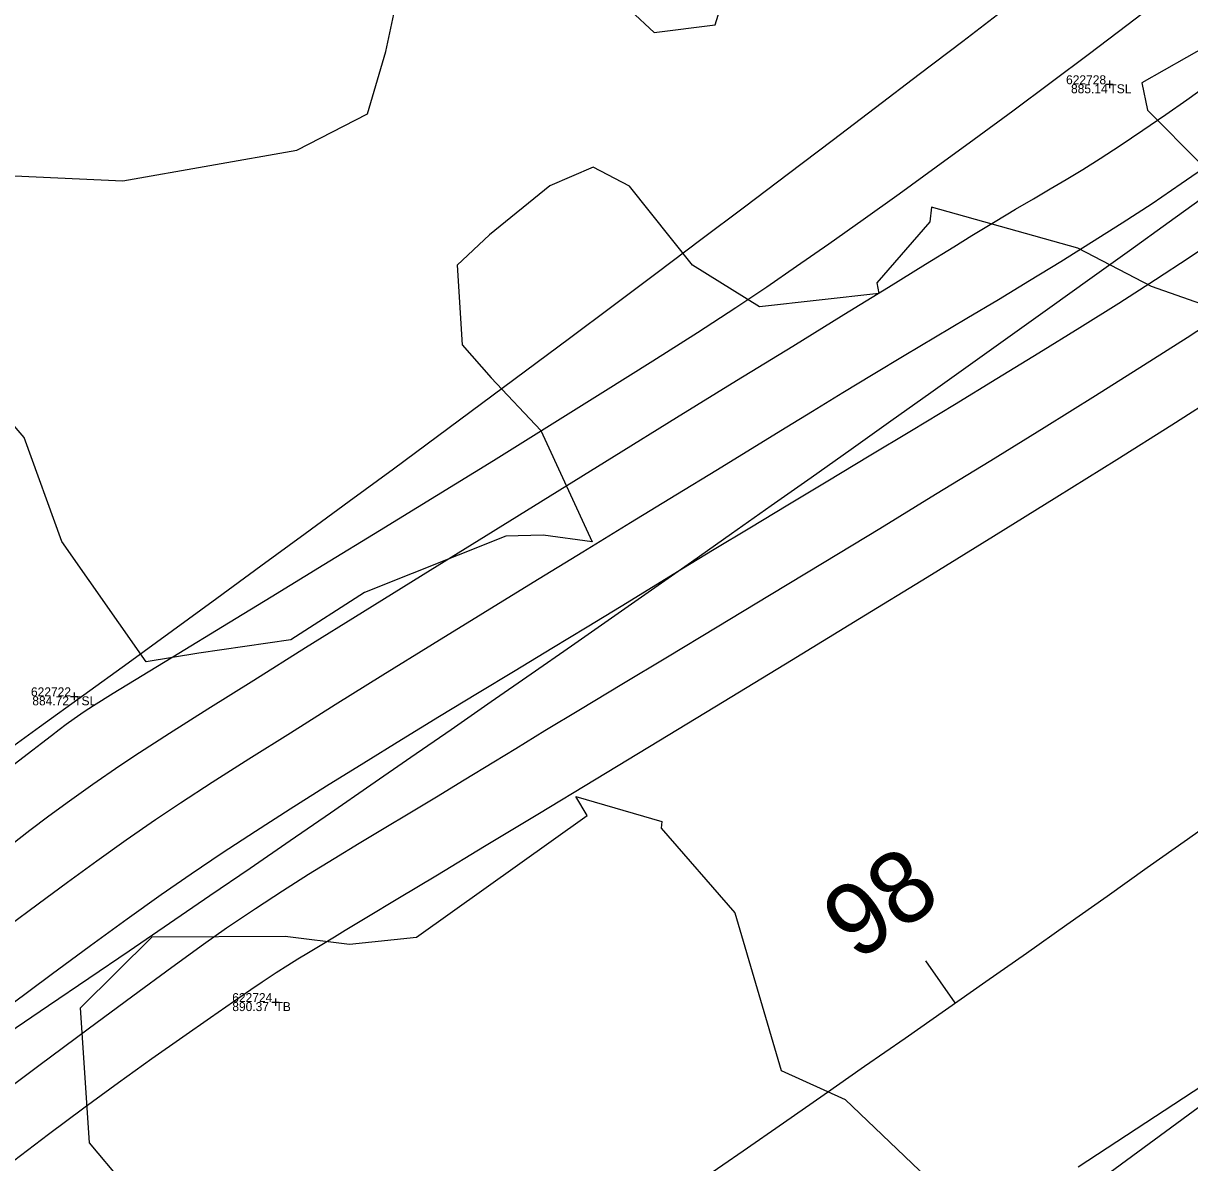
# Model space of a CAD drawing. Extents: x 1957117 to 1971063, y 701601 to 715861.
# Drawn here: x 1967157.53 to 1967203.04, y 709833.5 to 709877.94 of the extents above; entities that cross this region are included whole.
import ezdxf

# ---------------------------------------------------------------- set-up
doc = ezdxf.new("R2010")
doc.units = 0
for name, color, linetype in [('DT_X_Contour_Major', 7, 'Continuous'), ('DT_X_Contour_Minor', 7, 'Continuous'), ('GE_X_CL_20', 7, 'Continuous'), ('PV_P_Drive', 7, 'Continuous'), ('PV_P_Shoulder', 7, 'Continuous'), ('RS_Raster1', 7, 'Continuous'), ('RW_X_Esmt_RR', 7, 'Continuous'), ('RW_X_Fee_RW', 7, 'Continuous'), ('SC_Scratch1', 7, 'Continuous'), ('SC_Shading5', 7, 'Continuous'), ('VG_X_Tree_Line_Rt', 7, 'Continuous')]:
    doc.layers.add(name, color=color, linetype=linetype)

msp = doc.modelspace()

# ---------------------------------------------------------------- linework, layer by layer
at = {"layer": 'DT_X_Contour_Major'}
for points in [[(1967157.18, 709849.04), (1967157.906, 709849.604), (1967158.244, 709849.866), (1967158.626, 709850.158), (1967158.927, 709850.392), (1967159.203, 709850.605), (1967159.51, 709850.831), (1967159.903, 709851.106), (1967160.266, 709851.336), (1967161.038, 709851.811), (1967162.168, 709852.502), (1967163.605, 709853.379), (1967165.3, 709854.413), (1967167.202, 709855.573), (1967169.261, 709856.832), (1967171.426, 709858.158), (1967173.647, 709859.523), (1967175.874, 709860.896), (1967178.057, 709862.249), (1967180.145, 709863.551), (1967182.087, 709864.773), (1967183.834, 709865.886), (1967185.336, 709866.859), (1967186.541, 709867.664), (1967187.703, 709868.465), (1967188.961, 709869.343), (1967190.298, 709870.289), (1967191.699, 709871.291), (1967193.149, 709872.338), (1967194.632, 709873.42), (1967196.132, 709874.525), (1967197.635, 709875.643), (1967199.125, 709876.763), (1967200.585, 709877.873), (1967202.002, 709878.964)], [(1967157.18, 709849.04), (1967157.906, 709849.604), (1967158.244, 709849.866), (1967158.626, 709850.158), (1967158.927, 709850.392), (1967159.203, 709850.605), (1967159.51, 709850.831), (1967159.903, 709851.106), (1967160.266, 709851.336), (1967161.038, 709851.811), (1967162.168, 709852.502), (1967163.605, 709853.379), (1967165.3, 709854.413), (1967167.202, 709855.573), (1967169.261, 709856.832), (1967171.426, 709858.158), (1967173.647, 709859.523), (1967175.874, 709860.896), (1967178.057, 709862.249), (1967180.145, 709863.551), (1967182.087, 709864.773), (1967183.834, 709865.886), (1967185.336, 709866.859), (1967186.541, 709867.664), (1967187.703, 709868.465), (1967188.961, 709869.343), (1967190.298, 709870.289), (1967191.699, 709871.291), (1967193.149, 709872.338), (1967194.632, 709873.42), (1967196.132, 709874.525), (1967197.635, 709875.643), (1967199.125, 709876.763), (1967200.585, 709877.873), (1967202.002, 709878.964)], [(1967204.257, 709863.494), (1967202.34, 709862.269), (1967200.193, 709860.916), (1967197.857, 709859.458), (1967195.377, 709857.921), (1967192.795, 709856.33), (1967190.156, 709854.712), (1967187.501, 709853.091), (1967184.876, 709851.492), (1967182.322, 709849.941), (1967179.883, 709848.463), (1967177.602, 709847.084), (1967175.524, 709845.828), (1967173.69, 709844.722), (1967172.145, 709843.791), (1967170.931, 709843.059), (1967170.092, 709842.552), (1967169.67, 709842.296), (1967169.112, 709841.955), (1967168.654, 709841.682), (1967168.249, 709841.442), (1967167.847, 709841.196), (1967167.399, 709840.91), (1967166.856, 709840.546), (1967166.415, 709840.246), (1967165.727, 709839.773), (1967164.829, 709839.152), (1967163.758, 709838.404), (1967162.553, 709837.553), (1967161.252, 709836.62), (1967159.893, 709835.63), (1967158.513, 709834.603), (1967157.151, 709833.564)], [(1967204.257, 709863.494), (1967202.34, 709862.269), (1967200.193, 709860.916), (1967197.857, 709859.458), (1967195.377, 709857.921), (1967192.795, 709856.33), (1967190.156, 709854.712), (1967187.501, 709853.091), (1967184.876, 709851.492), (1967182.322, 709849.941), (1967179.883, 709848.463), (1967177.602, 709847.084), (1967175.524, 709845.828), (1967173.69, 709844.722), (1967172.145, 709843.791), (1967170.931, 709843.059), (1967170.092, 709842.552), (1967169.67, 709842.296), (1967169.112, 709841.955), (1967168.654, 709841.682), (1967168.249, 709841.442), (1967167.847, 709841.196), (1967167.399, 709840.91), (1967166.856, 709840.546), (1967166.415, 709840.246), (1967165.727, 709839.773), (1967164.829, 709839.152), (1967163.758, 709838.404), (1967162.553, 709837.553), (1967161.252, 709836.62), (1967159.893, 709835.63), (1967158.513, 709834.603), (1967157.151, 709833.564)], [(1967198.684, 709833.344), (1967201.321, 709835.067), (1967203.894, 709836.745)], [(1967198.684, 709833.344), (1967201.321, 709835.067), (1967203.894, 709836.745)]]:
    msp.add_lwpolyline(points, dxfattribs=at)
at = {"layer": 'DT_X_Contour_Minor'}
for points in [[(1967157.069, 709845.918), (1967157.788, 709846.472), (1967158.531, 709847.032), (1967159.336, 709847.622), (1967160.244, 709848.268), (1967161.294, 709848.994), (1967162.07, 709849.507), (1967163.232, 709850.254), (1967164.731, 709851.204), (1967166.52, 709852.327), (1967168.548, 709853.595), (1967170.767, 709854.977), (1967173.129, 709856.444), (1967175.584, 709857.965), (1967178.083, 709859.511), (1967180.579, 709861.053), (1967183.022, 709862.561), (1967185.363, 709864.005), (1967187.553, 709865.355), (1967189.544, 709866.582), (1967191.287, 709867.655), (1967192.734, 709868.546), (1967193.834, 709869.224), (1967194.54, 709869.66), (1967195.453, 709870.218), (1967196.244, 709870.69), (1967196.946, 709871.102), (1967197.594, 709871.48), (1967198.221, 709871.849), (1967198.862, 709872.237), (1967199.55, 709872.669), (1967200.32, 709873.171), (1967201.205, 709873.77), (1967202.106, 709874.391), (1967202.92, 709874.958), (1967203.673, 709875.495)], [(1967157.069, 709845.918), (1967157.788, 709846.472), (1967158.531, 709847.032), (1967159.336, 709847.622), (1967160.244, 709848.268), (1967161.294, 709848.994), (1967162.07, 709849.507), (1967163.232, 709850.254), (1967164.731, 709851.204), (1967166.52, 709852.327), (1967168.548, 709853.595), (1967170.767, 709854.977), (1967173.129, 709856.444), (1967175.584, 709857.965), (1967178.083, 709859.511), (1967180.579, 709861.053), (1967183.022, 709862.561), (1967185.363, 709864.005), (1967187.553, 709865.355), (1967189.544, 709866.582), (1967191.287, 709867.655), (1967192.734, 709868.546), (1967193.834, 709869.224), (1967194.54, 709869.66), (1967195.453, 709870.218), (1967196.244, 709870.69), (1967196.946, 709871.102), (1967197.594, 709871.48), (1967198.221, 709871.849), (1967198.862, 709872.237), (1967199.55, 709872.669), (1967200.32, 709873.171), (1967201.205, 709873.77), (1967202.106, 709874.391), (1967202.92, 709874.958), (1967203.673, 709875.495)], [(1967156.958, 709842.736), (1967158.107, 709843.598), (1967159.256, 709844.448), (1967160.403, 709845.281), (1967161.546, 709846.094), (1967162.684, 709846.882), (1967163.669, 709847.54), (1967164.898, 709848.339), (1967166.336, 709849.257), (1967167.95, 709850.274), (1967169.703, 709851.371), (1967171.562, 709852.526), (1967173.492, 709853.72), (1967175.458, 709854.931), (1967177.425, 709856.14), (1967179.359, 709857.326), (1967181.225, 709858.469), (1967182.989, 709859.548), (1967184.615, 709860.543), (1967186.069, 709861.433), (1967187.317, 709862.199), (1967188.323, 709862.819), (1967189.499, 709863.541), (1967190.693, 709864.263), (1967191.902, 709864.987), (1967193.121, 709865.713), (1967194.346, 709866.442), (1967195.572, 709867.174), (1967196.794, 709867.912), (1967198.01, 709868.654), (1967199.213, 709869.402), (1967200.4, 709870.157), (1967201.567, 709870.92), (1967202.71, 709871.69), (1967203.786, 709872.438)], [(1967156.958, 709842.736), (1967158.107, 709843.598), (1967159.256, 709844.448), (1967160.403, 709845.281), (1967161.546, 709846.094), (1967162.684, 709846.882), (1967163.669, 709847.54), (1967164.898, 709848.339), (1967166.336, 709849.257), (1967167.95, 709850.274), (1967169.703, 709851.371), (1967171.562, 709852.526), (1967173.492, 709853.72), (1967175.458, 709854.931), (1967177.425, 709856.14), (1967179.359, 709857.326), (1967181.225, 709858.469), (1967182.989, 709859.548), (1967184.615, 709860.543), (1967186.069, 709861.433), (1967187.317, 709862.199), (1967188.323, 709862.819), (1967189.499, 709863.541), (1967190.693, 709864.263), (1967191.902, 709864.987), (1967193.121, 709865.713), (1967194.346, 709866.442), (1967195.572, 709867.174), (1967196.794, 709867.912), (1967198.01, 709868.654), (1967199.213, 709869.402), (1967200.4, 709870.157), (1967201.567, 709870.92), (1967202.71, 709871.69), (1967203.786, 709872.438)], [(1967157.032, 709839.656), (1967158.624, 709840.843), (1967160.152, 709841.971), (1967161.588, 709843.016), (1967162.905, 709843.957), (1967164.075, 709844.77), (1967165.289, 709845.587), (1967166.585, 709846.434), (1967167.947, 709847.306), (1967169.361, 709848.196), (1967170.813, 709849.098), (1967172.289, 709850.006), (1967173.775, 709850.912), (1967175.257, 709851.812), (1967176.72, 709852.698), (1967178.151, 709853.564), (1967179.535, 709854.403), (1967180.858, 709855.21), (1967182.105, 709855.978), (1967183.228, 709856.667), (1967184.49, 709857.435), (1967185.873, 709858.269), (1967187.355, 709859.16), (1967188.916, 709860.096), (1967190.533, 709861.067), (1967192.187, 709862.063), (1967193.856, 709863.072), (1967195.519, 709864.084), (1967197.157, 709865.087), (1967198.747, 709866.072), (1967200.268, 709867.028), (1967201.701, 709867.944), (1967203.023, 709868.808), (1967204.214, 709869.611)], [(1967157.032, 709839.656), (1967158.624, 709840.843), (1967160.152, 709841.971), (1967161.588, 709843.016), (1967162.905, 709843.957), (1967164.075, 709844.77), (1967165.289, 709845.587), (1967166.585, 709846.434), (1967167.947, 709847.306), (1967169.361, 709848.196), (1967170.813, 709849.098), (1967172.289, 709850.006), (1967173.775, 709850.912), (1967175.257, 709851.812), (1967176.72, 709852.698), (1967178.151, 709853.564), (1967179.535, 709854.403), (1967180.858, 709855.21), (1967182.105, 709855.978), (1967183.228, 709856.667), (1967184.49, 709857.435), (1967185.873, 709858.269), (1967187.355, 709859.16), (1967188.916, 709860.096), (1967190.533, 709861.067), (1967192.187, 709862.063), (1967193.856, 709863.072), (1967195.519, 709864.084), (1967197.157, 709865.087), (1967198.747, 709866.072), (1967200.268, 709867.028), (1967201.701, 709867.944), (1967203.023, 709868.808), (1967204.214, 709869.611)], [(1967156.087, 709835.758), (1967158.137, 709837.292), (1967160.061, 709838.724), (1967161.807, 709840.016), (1967163.323, 709841.129), (1967164.56, 709842.023), (1967165.465, 709842.658), (1967166.586, 709843.413), (1967167.648, 709844.107), (1967168.665, 709844.754), (1967169.655, 709845.368), (1967170.632, 709845.963), (1967171.613, 709846.552), (1967172.614, 709847.151), (1967173.649, 709847.772), (1967174.735, 709848.429), (1967175.888, 709849.137), (1967176.743, 709849.661), (1967177.883, 709850.353), (1967179.273, 709851.193), (1967180.879, 709852.161), (1967182.667, 709853.238), (1967184.602, 709854.405), (1967186.649, 709855.641), (1967188.775, 709856.927), (1967190.944, 709858.244), (1967193.121, 709859.572), (1967195.274, 709860.891), (1967197.366, 709862.182), (1967199.364, 709863.426), (1967201.232, 709864.602), (1967202.937, 709865.691), (1967204.445, 709866.674)], [(1967156.087, 709835.758), (1967158.137, 709837.292), (1967160.061, 709838.724), (1967161.807, 709840.016), (1967163.323, 709841.129), (1967164.56, 709842.023), (1967165.465, 709842.658), (1967166.586, 709843.413), (1967167.648, 709844.107), (1967168.665, 709844.754), (1967169.655, 709845.368), (1967170.632, 709845.963), (1967171.613, 709846.552), (1967172.614, 709847.151), (1967173.649, 709847.772), (1967174.735, 709848.429), (1967175.888, 709849.137), (1967176.743, 709849.661), (1967177.883, 709850.353), (1967179.273, 709851.193), (1967180.879, 709852.161), (1967182.667, 709853.238), (1967184.602, 709854.405), (1967186.649, 709855.641), (1967188.775, 709856.927), (1967190.944, 709858.244), (1967193.121, 709859.572), (1967195.274, 709860.891), (1967197.366, 709862.182), (1967199.364, 709863.426), (1967201.232, 709864.602), (1967202.937, 709865.691), (1967204.445, 709866.674)]]:
    msp.add_lwpolyline(points, dxfattribs=at)
at = {"layer": 'GE_X_CL_20'}
msp.add_line((1967193.89, 709839.732), (1967192.742, 709841.37), dxfattribs=at)
msp.add_arc((1966097.625, 711403.626), 1909.859, 292.487031, 307.269944, dxfattribs=at)
at = {"layer": 'PV_P_Drive'}
for p, q in [((1967199.76, 709875.564), (1967200.052, 709875.564)), ((1967199.906, 709875.71), (1967199.906, 709875.418)), ((1967199.906, 709875.564), (1967199.906, 709875.564)), ((1967159.372, 709851.691), (1967159.664, 709851.691)), ((1967159.518, 709851.837), (1967159.518, 709851.545)), ((1967159.518, 709851.691), (1967159.518, 709851.691)), ((1967167.37, 709839.911), (1967167.37, 709839.619)), ((1967167.224, 709839.765), (1967167.516, 709839.765)), ((1967167.37, 709839.765), (1967167.37, 709839.765))]:
    msp.add_line(p, q, dxfattribs=at)
at = {"layer": 'RW_X_Esmt_RR'}
for centre, radius, start, end in [((1966217.488, 711154.824), 1608.144, 291.792397, 311.285621), ((1966097.625, 711403.626), 1889.859, 292.487031, 307.269944), ((1966097.625, 711403.626), 1939.859, 292.487031, 307.269944)]:
    msp.add_arc(centre, radius, start, end, dxfattribs=at)
at = {"layer": 'RW_X_Fee_RW'}
msp.add_lwpolyline([(1963881.046, 707276.431), (1964172.578, 707701.964), (1964668.324, 708419.582), (1964735.207, 708501.875), (1964966.496, 708718.802), (1965107.468, 708816.338), (1965585.552, 709094.216), (1966091.861, 709326.705), (1966247.281, 709386.816), (1966633.174, 709551.737), (1966943.202, 709670.565), (1967172.032, 709812.662), (1967935.697, 710373.174), (1968346.714, 710683.963), (1968484.345, 710796.182), (1968743.632, 711067.038), (1968903.937, 711275.819), (1969041.222, 711501.316), (1969638.166, 712572.015), (1970019.077, 713196.718)], dxfattribs=at)
at = {"layer": 'SC_Shading5'}
for points in [[(1963589.678, 706586.994), (1963626.625, 706689.548), (1963651.76, 706746.832), (1963668.09, 706778.596), (1963682.768, 706805.402), (1963734.424, 706911.594), (1963826.849, 707116.717), (1963877.258, 707215.645), (1963964.981, 707354.472), (1964070.526, 707509.355), (1964132.574, 707601.994), (1964163.9, 707642.169), (1964191.2, 707685.167), (1964278.98, 707807.131), (1964326.11, 707874.364), (1964396.427, 707968.962), (1964508.519, 708133.679), (1964655.588, 708336.552), (1964745.319, 708429.172), (1964840.327, 708522.317), (1964988.178, 708660.245), (1965089.796, 708739.041), (1965251.743, 708835.216), (1965415.807, 708922.048), (1965866.2, 709149.38), (1966173.543, 709294.131), (1966283.627, 709338.196), (1966534.003, 709419.214), (1966689.084, 709471.266), (1967008.468, 709641.817), (1967166.677, 709750.124), (1967422.113, 709931.083), (1967818.707, 710198.831), (1968187.021, 710459.852), (1968360.589, 710592.493), (1968496.543, 710707.847), (1968606.427, 710809.378), (1968733.391, 710937.091), (1968807.28, 711025.4), (1968843.008, 711077.094), (1968863.233, 711106.099), (1968909.747, 711171.311), (1968974.133, 711279.559), (1969130.932, 711546.915), (1969247.433, 711744.686), (1969402.714, 712016.424), (1969505.287, 712191.789), (1969666.311, 712460.805), (1969771.586, 712639.896), (1969880.058, 712820.917), (1969964.994, 712955.706), (1969990.005, 713000.084), (1970030.065, 713068.479)], [(1963609.915, 706579.703), (1963646.615, 706681.572), (1963671.193, 706737.585), (1963687.092, 706768.511), (1963701.884, 706795.526), (1963753.906, 706902.469), (1963846.249, 707107.41), (1963895.973, 707204.994), (1963982.966, 707342.667), (1964088.35, 707497.312), (1964150.015, 707589.379), (1964181.502, 707629.761), (1964209.024, 707673.109), (1964296.517, 707794.674), (1964343.552, 707861.772), (1964413.958, 707956.489), (1964526.123, 708121.313), (1964672.104, 708322.686), (1964760.576, 708414.006), (1964855.195, 708506.77), (1965002.134, 708643.847), (1965101.925, 708721.226), (1965262.272, 708816.451), (1965425.685, 708902.939), (1965875.63, 709130.044), (1966182.13, 709274.398), (1966290.944, 709317.954), (1966540.737, 709398.785), (1966697.632, 709451.445), (1967019.644, 709623.399), (1967178.971, 709732.471), (1967434.35, 709913.39), (1967830.945, 710181.14), (1968199.774, 710442.525), (1968374.086, 710575.735), (1968510.806, 710691.739), (1968621.36, 710793.889), (1968749.296, 710922.58), (1968824.413, 711012.355), (1968860.678, 711064.827), (1968880.812, 711093.701), (1968927.778, 711159.547), (1968992.655, 711268.62), (1969149.476, 711536.015), (1969266.039, 711733.891), (1969421.336, 712005.657), (1969523.8, 712180.835), (1969684.812, 712449.831), (1969790.084, 712628.917), (1969898.385, 712809.653), (1969983.474, 712944.685), (1970008.657, 712989.367), (1970048.626, 713057.607)]]:
    msp.add_spline(points, degree=3, dxfattribs=at)
at = {"layer": 'VG_X_Tree_Line_Rt'}
for points in [[(1967157.194, 709871.996), (1967161.413, 709871.799), (1967168.202, 709872.998), (1967170.965, 709874.417), (1967171.674, 709876.846), (1967172.571, 709881.04)], [(1967179.372, 709880.169), (1967182.146, 709877.579), (1967184.529, 709877.88), (1967185.222, 709880.15)], [(1967203.781, 709877.107), (1967201.167, 709875.617), (1967201.392, 709874.556), (1967203.486, 709872.449)], [(1967206.174, 709866.048), (1967201.544, 709867.677), (1967198.677, 709869.17), (1967192.958, 709870.777), (1967192.894, 709870.196), (1967190.834, 709867.821), (1967190.915, 709867.397), (1967186.255, 709866.882), (1967183.636, 709868.503), (1967181.186, 709871.585), (1967179.765, 709872.336), (1967178.071, 709871.605), (1967175.721, 709869.695), (1967174.455, 709868.508), (1967174.66, 709865.396), (1967175.786, 709864.116), (1967177.717, 709862.06), (1967179.721, 709857.718), (1967179.721, 709857.718), (1967177.816, 709857.976), (1967176.352, 709857.932), (1967170.839, 709855.741), (1967167.968, 709853.89), (1967164.374, 709853.372), (1967162.324, 709853.039), (1967159.033, 709857.732), (1967157.56, 709861.787), (1967155.544, 709864.127)], [(1967179.534, 709847.037), (1967179.085, 709847.785), (1967182.441, 709846.81), (1967182.422, 709846.555), (1967185.296, 709843.245), (1967187.102, 709837.102), (1967189.595, 709835.965), (1967192.502, 709833.201), (1967193.701, 709830.823), (1967192.068, 709828.78), (1967188.596, 709827.998), (1967187.975, 709828.38), (1967179.616, 709829.181), (1967177.208, 709827.732), (1967172.69, 709824.271), (1967168.469, 709824.815), (1967163.982, 709829.669), (1967160.117, 709834.274), (1967159.759, 709839.536), (1967162.555, 709842.309), (1967167.752, 709842.343), (1967170.259, 709842.024), (1967172.866, 709842.292), (1967179.534, 709847.037)]]:
    msp.add_lwpolyline(points, dxfattribs=at)

# ---------------------------------------------------------------- texts
at = {"layer": 'GE_X_CL_20'}
msp.add_text('98', height=2.8, rotation=35.0299, dxfattribs=at).set_placement((1967190.044, 709841.31))
at = {"layer": 'PV_P_Shoulder'}
for s, p in [('885.14', (1967198.407, 709875.214)), ('884.72', (1967157.884, 709851.341)), ('890.37', (1967165.686, 709839.415))]:
    msp.add_text(s, height=0.35, dxfattribs=at).set_placement(p)
at = {"layer": 'RS_Raster1'}
for s, p in [('622728', (1967198.214, 709875.564)), ('622722', (1967157.831, 709851.691)), ('622724', (1967165.683, 709839.765))]:
    msp.add_text(s, height=0.35, dxfattribs=at).set_placement(p)
at = {"layer": 'SC_Scratch1'}
for s, p in [('TSL', (1967199.906, 709875.214)), ('TSL', (1967159.518, 709851.341)), ('TB', (1967167.37, 709839.415))]:
    msp.add_text(s, height=0.35, dxfattribs=at).set_placement(p)

doc.saveas('drawing.dxf')
